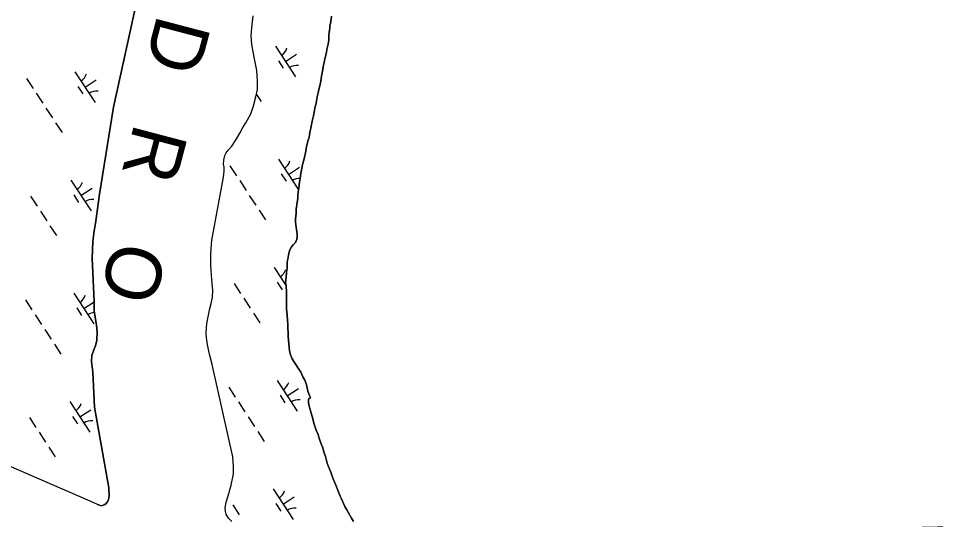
# Model space of a CAD drawing. Extents: x 3945642 to 3966284, y 206476 to 228921.
# Drawn here: x 3957545 to 3958793, y 218434 to 219115 of the extents above; entities that cross this region are included whole.
import ezdxf

# ---------------------------------------------------------------- set-up
doc = ezdxf.new("R2010")
doc.units = 0
for name, color, linetype in [('V-GRID-MAJR', 7, 'Continuous'), ('V-RIVR-IDEN', 7, 'Continuous'), ('V-TOPO-SHOR', 7, 'Continuous'), ('V-WETL-SWMP', 7, 'Continuous')]:
    doc.layers.add(name, color=color, linetype=linetype)

msp = doc.modelspace()

# ---------------------------------------------------------------- linework, layer by layer
at = {"layer": 'V-GRID-MAJR'}
msp.add_spline([(3951300.5, 218285.9), (3951621.8, 218291.8), (3956944.9, 218389.8), (3962268.1, 218488.5), (3962294.4, 218489)], degree=3, dxfattribs=at)
at = {"layer": 'V-TOPO-SHOR'}
for points in [[(3957668.7, 218466.1), (3957668.2, 218476.7), (3957648.8, 218586.5), (3957646.6, 218634.3), (3957644.7, 218648.9), (3957645.3, 218657), (3957648, 218664.8), (3957650.3, 218670), (3957652.1, 218677.9), (3957652.4, 218689.1), (3957651.4, 218697.8), (3957650.2, 218706.3), (3957648.4, 218717.8), (3957648.4, 218730.5), (3957645.8, 218788.9), (3957646.6, 218811.8), (3957648.5, 218826.3), (3957650.3, 218836.4), (3957655.5, 218876.4), (3957674.6, 218994.5), (3957706.8, 219141.4)], [(3957835.4, 218430.9), (3957831.1, 218435.8), (3957828, 218441.3), (3957826.8, 218444.9), (3957826.4, 218449.5), (3957827.7, 218457.3), (3957830.5, 218466.2), (3957834.6, 218480.7), (3957837.7, 218495.9), (3957838.1, 218505.9), (3957837.2, 218519), (3957808.9, 218644.6), (3957805.6, 218657), (3957804.2, 218663), (3957802.6, 218671.7), (3957801.6, 218677.9), (3957800.8, 218686.5), (3957801.2, 218696), (3957802.2, 218702.6), (3957803.8, 218711.8), (3957805.8, 218720.7), (3957807.5, 218727.8), (3957809.3, 218736.3), (3957809.6, 218745.2), (3957808.8, 218754.7), (3957808, 218765.8), (3957807.1, 218780.3), (3957807.2, 218795.5), (3957808.6, 218813.6), (3957824.1, 218899.4), (3957825.2, 218907.5), (3957825, 218913.2), (3957824.5, 218917.2), (3957824.6, 218922.4), (3957826, 218928.7), (3957827.9, 218932.6), (3957830.8, 218936.2), (3957835.4, 218941.6), (3957841.5, 218950.8), (3957846.3, 218959.1), (3957850.8, 218967.2), (3957854.8, 218973.3), (3957861.3, 218985.6), (3957865, 218996.4), (3957868.3, 219008.5), (3957870.4, 219018.6), (3957870.6, 219030.9), (3957869.6, 219044.7), (3957865.9, 219062.8), (3957862.8, 219079.7), (3957861.9, 219092), (3957862.7, 219102.6), (3957864.7, 219118.7)], [(3957909.7, 218752.5), (3957908.5, 218756.1), (3957909.4, 218762.9), (3957910.1, 218769.8), (3957910.8, 218775.8), (3957911, 218781.2), (3957911.1, 218784.5), (3957911.8, 218787.7), (3957912.9, 218793.3), (3957914.1, 218799.6), (3957916.6, 218804.6), (3957919.6, 218808), (3957922.1, 218810.7), (3957924.2, 218814.9), (3957924.6, 218818.3), (3957924.4, 218821.4), (3957923.9, 218825.6), (3957923.1, 218831), (3957922.4, 218838.8), (3957922.4, 218842.4), (3957922.7, 218846.4), (3957923, 218850.6), (3957923.3, 218855.8), (3957924.4, 218864.8), (3957925.5, 218871.1), (3957925.5, 218874.9), (3957925.8, 218879.7), (3957926.7, 218884.7), (3957927.4, 218889.4), (3957927.8, 218892.5), (3957928.6, 218897.6), (3957928.9, 218901.1), (3957929.7, 218905.1), (3957930.3, 218908.9), (3957931.3, 218913.6), (3957931.8, 218916.5), (3957933.4, 218922.7), (3957934.3, 218926.8), (3957935.7, 218932.6), (3957936.7, 218937.7), (3957937.4, 218941.7), (3957938.4, 218945.5), (3957939.2, 218949), (3957940.7, 218953.6), (3957941.3, 218957.3), (3957942.3, 218962.4), (3957943.1, 218966), (3957944, 218971), (3957945.1, 218975.6), (3957946.6, 218982.8), (3957948, 218990), (3957948.7, 218993.7), (3957949.8, 218998.2), (3957950.7, 219002.3), (3957951.4, 219006.9), (3957952.9, 219014), (3957954.1, 219018.6), (3957955.7, 219025.6), (3957956.5, 219030.2), (3957957.6, 219036.7), (3957958.3, 219040.8), (3957959.2, 219046.8), (3957960.3, 219051.8), (3957961.1, 219055.4), (3957962.2, 219060.2), (3957963.1, 219063.5), (3957964.3, 219069.5), (3957965, 219073.2), (3957965.9, 219076.8), (3957966.7, 219080.4), (3957967.6, 219086.3), (3957967.6, 219092.5), (3957967.8, 219096.1), (3957968.7, 219102), (3957969.1, 219105.2), (3957969.8, 219108.5), (3957970.6, 219114.3), (3957971.2, 219118.5)], [(3958001.3, 218431), (3957998.5, 218435.6), (3957996.7, 218439), (3957993.8, 218443.6), (3957992.1, 218446.8), (3957989.5, 218451.4), (3957987.5, 218455.7), (3957986.2, 218458.6), (3957984.4, 218462.8), (3957982.9, 218465.6), (3957981.1, 218469.9), (3957979, 218475.9), (3957977, 218480.5), (3957975.8, 218483.6), (3957973.6, 218489.2), (3957972.3, 218492.9), (3957970.2, 218498), (3957968.9, 218501.5), (3957966.6, 218507), (3957965.3, 218510.6), (3957964, 218515.7), (3957962.9, 218519.4), (3957961.4, 218524.5), (3957960.2, 218527.9), (3957959.2, 218531.4), (3957957.3, 218536.7), (3957956, 218540.2), (3957954.1, 218545.7), (3957952.9, 218549.4), (3957950.5, 218555.4), (3957948.9, 218559.6), (3957947, 218565), (3957945.7, 218570.7), (3957943.8, 218577.2), (3957943.1, 218580.2), (3957941.7, 218584.9), (3957940.8, 218588.5), (3957939.9, 218592.5), (3957939.8, 218597.7), (3957942.6, 218599.8), (3957941.3, 218602.7), (3957939.1, 218608.6), (3957937.7, 218615.3), (3957936.6, 218618.4), (3957934.7, 218623.2), (3957932.4, 218628), (3957929.3, 218634.2), (3957925.8, 218639.8), (3957922.6, 218644.6), (3957920.9, 218647.4), (3957917.9, 218652.5), (3957915.5, 218657.8), (3957914.1, 218663.3), (3957913.4, 218668.3), (3957913, 218673.4), (3957912.8, 218677.4), (3957912.2, 218683.3), (3957912.1, 218688.5), (3957911.9, 218693.2), (3957911.7, 218699.9), (3957911.4, 218704.7), (3957910.7, 218712.3), (3957910, 218719.7), (3957910.1, 218724.7), (3957910.1, 218732.1), (3957910.2, 218737.8), (3957909.9, 218745), (3957909.7, 218749.3), (3957909.7, 218752.5)], [(3957653.1, 218454.3), (3957646.8, 218456.9), (3957639.8, 218460.3), (3957526, 218509.6)], [(3957653.1, 218454.3), (3957658.4, 218452.6), (3957660.5, 218453.2), (3957662.2, 218453.6), (3957664.4, 218455.1), (3957666.2, 218457.6), (3957667.7, 218460.7), (3957668.7, 218466.1)]]:
    msp.add_lwpolyline(points, dxfattribs=at)
at = {"layer": 'V-WETL-SWMP'}
for p, q in [((3957862.7, 219102.6), (3957864.7, 219118.7)), ((3957969.8, 219108.5), (3957969.1, 219105.2)), ((3957970.6, 219114.3), (3957969.8, 219108.5)), ((3957971.2, 219118.5), (3957970.6, 219114.3)), ((3957861.9, 219092), (3957862.7, 219102.6)), ((3957967.8, 219096.1), (3957967.6, 219092.5)), ((3957968.7, 219102), (3957967.8, 219096.1)), ((3957969.1, 219105.2), (3957968.7, 219102)), ((3957862.8, 219079.7), (3957861.9, 219092)), ((3957967.6, 219086.3), (3957966.7, 219080.4)), ((3957967.6, 219092.5), (3957967.6, 219086.3)), ((3957865.9, 219062.8), (3957862.8, 219079.7)), ((3957895, 219077.6), (3957922.4, 219035.8)), ((3957964.3, 219069.5), (3957963.1, 219063.5)), ((3957965, 219073.2), (3957964.3, 219069.5)), ((3957965.9, 219076.8), (3957965, 219073.2)), ((3957966.7, 219080.4), (3957965.9, 219076.8)), ((3957869.6, 219044.7), (3957865.9, 219062.8)), ((3957898.9, 219057.5), (3957905.5, 219047.5)), ((3957908.7, 219056.7), (3957923.7, 219066.6)), ((3957962.2, 219060.2), (3957961.1, 219055.4)), ((3957963.1, 219063.5), (3957962.2, 219060.2)), ((3957870.6, 219030.9), (3957869.6, 219044.7)), ((3957959.2, 219046.8), (3957958.3, 219040.8)), ((3957960.3, 219051.8), (3957959.2, 219046.8)), ((3957961.1, 219055.4), (3957960.3, 219051.8)), ((3957556.5, 219033.6), (3957565.2, 219020.2)), ((3957622.3, 219042.7), (3957649.7, 219000.9)), ((3957636, 219021.8), (3957651, 219031.7)), ((3957957.6, 219036.7), (3957956.5, 219030.2)), ((3957958.3, 219040.8), (3957957.6, 219036.7)), ((3957626.2, 219022.6), (3957632.8, 219012.6)), ((3957870.4, 219018.6), (3957870.6, 219030.9)), ((3957955.7, 219025.6), (3957954.1, 219018.6)), ((3957956.5, 219030.2), (3957955.7, 219025.6)), ((3957569.6, 219013.5), (3957578.4, 219000.1)), ((3957865, 218996.4), (3957868.3, 219008.5)), ((3957868.3, 219008.5), (3957870.4, 219018.6)), ((3957869, 219011.9), (3957875.4, 219002.3)), ((3957951.4, 219006.9), (3957950.7, 219002.3)), ((3957952.9, 219014), (3957951.4, 219006.9)), ((3957954.1, 219018.6), (3957952.9, 219014)), ((3957861.3, 218985.6), (3957865, 218996.4)), ((3957949.8, 218998.2), (3957948.7, 218993.7)), ((3957950.7, 219002.3), (3957949.8, 218998.2)), ((3957582.8, 218993.4), (3957591.5, 218980.1)), ((3957854.8, 218973.3), (3957861.3, 218985.6)), ((3957946.6, 218982.8), (3957945.1, 218975.6)), ((3957948, 218990), (3957946.6, 218982.8)), ((3957948.7, 218993.7), (3957948, 218990)), ((3957595.9, 218973.4), (3957604.7, 218960)), ((3957850.8, 218967.2), (3957854.8, 218973.3)), ((3957944, 218971), (3957943.1, 218966)), ((3957945.1, 218975.6), (3957944, 218971)), ((3957841.5, 218950.8), (3957846.3, 218959.1)), ((3957846.3, 218959.1), (3957850.8, 218967.2)), ((3957941.3, 218957.3), (3957940.7, 218953.6)), ((3957942.3, 218962.4), (3957941.3, 218957.3)), ((3957943.1, 218966), (3957942.3, 218962.4)), ((3957835.4, 218941.6), (3957841.5, 218950.8)), ((3957938.4, 218945.5), (3957937.4, 218941.7)), ((3957939.2, 218949), (3957938.4, 218945.5)), ((3957940.7, 218953.6), (3957939.2, 218949)), ((3957826, 218928.7), (3957827.9, 218932.6)), ((3957827.9, 218932.6), (3957830.8, 218936.2)), ((3957830.8, 218936.2), (3957835.4, 218941.6)), ((3957935.7, 218932.6), (3957934.3, 218926.8)), ((3957936.7, 218937.7), (3957935.7, 218932.6)), ((3957937.4, 218941.7), (3957936.7, 218937.7)), ((3957824.5, 218917.2), (3957824.6, 218922.4)), ((3957824.6, 218922.4), (3957826, 218928.7)), ((3957898.9, 218924), (3957926.2, 218882.2)), ((3957933.4, 218922.7), (3957931.8, 218916.5)), ((3957934.3, 218926.8), (3957933.4, 218922.7)), ((3957824.1, 218899.4), (3957825.2, 218907.5)), ((3957825, 218913.2), (3957824.5, 218917.2)), ((3957825.2, 218907.5), (3957825, 218913.2)), ((3957833.1, 218914.8), (3957841.9, 218901.4)), ((3957912.6, 218903), (3957927.7, 218912.9)), ((3957930.3, 218908.9), (3957929.7, 218905.1)), ((3957931.3, 218913.6), (3957930.3, 218908.9)), ((3957931.8, 218916.5), (3957931.3, 218913.6)), ((3957616.7, 218895.3), (3957644.1, 218853.5)), ((3957808.6, 218813.6), (3957824.1, 218899.4)), ((3957846.3, 218894.8), (3957855, 218881.4)), ((3957902.9, 218903.8), (3957909.5, 218893.8)), ((3957928.6, 218897.6), (3957927.8, 218892.5)), ((3957928.9, 218901.1), (3957928.6, 218897.6)), ((3957929.7, 218905.1), (3957928.9, 218901.1)), ((3957630.4, 218874.4), (3957645.5, 218884.3)), ((3957926.7, 218884.7), (3957925.8, 218879.7)), ((3957927.4, 218889.4), (3957926.7, 218884.7)), ((3957927.8, 218892.5), (3957927.4, 218889.4)), ((3957562, 218873.5), (3957570.8, 218860.1)), ((3957620.7, 218875.2), (3957627.2, 218865.2)), ((3957859.4, 218874.7), (3957868.2, 218861.3)), ((3957925.5, 218871.1), (3957924.4, 218864.8)), ((3957925.8, 218879.7), (3957925.5, 218874.9)), ((3957925.5, 218874.9), (3957925.5, 218871.1)), ((3957924.4, 218864.8), (3957923.3, 218855.8)), ((3957575.2, 218853.4), (3957583.9, 218840)), ((3957872.6, 218854.6), (3957881.4, 218841.2)), ((3957922.7, 218846.4), (3957922.4, 218842.4)), ((3957923, 218850.6), (3957922.7, 218846.4)), ((3957923.3, 218855.8), (3957923, 218850.6)), ((3957588.3, 218833.4), (3957597.1, 218820)), ((3957922.4, 218842.4), (3957922.4, 218838.8)), ((3957922.4, 218838.8), (3957923.1, 218831)), ((3957923.1, 218831), (3957923.9, 218825.6)), ((3957923.9, 218825.6), (3957924.4, 218821.4)), ((3957924.4, 218821.4), (3957924.6, 218818.3)), ((3957807.2, 218795.5), (3957808.6, 218813.6)), ((3957919.6, 218808), (3957916.6, 218804.6)), ((3957922.1, 218810.7), (3957919.6, 218808)), ((3957924.2, 218814.9), (3957922.1, 218810.7)), ((3957924.6, 218818.3), (3957924.2, 218814.9)), ((3957807.1, 218780.3), (3957807.2, 218795.5)), ((3957914.1, 218799.6), (3957912.9, 218793.3)), ((3957916.6, 218804.6), (3957914.1, 218799.6)), ((3957911.1, 218784.5), (3957911, 218781.2)), ((3957911.8, 218787.7), (3957911.1, 218784.5)), ((3957912.9, 218793.3), (3957911.8, 218787.7)), ((3957808, 218765.8), (3957807.1, 218780.3)), ((3957893.4, 218776.6), (3957909.7, 218751.6)), ((3957910.1, 218769.8), (3957909.4, 218762.9)), ((3957910.8, 218775.8), (3957910.1, 218769.8)), ((3957911, 218781.2), (3957910.8, 218775.8)), ((3957808.8, 218754.7), (3957808, 218765.8)), ((3957909.4, 218762.9), (3957908.5, 218756.1)), ((3957809.6, 218745.2), (3957808.8, 218754.7)), ((3957809.3, 218736.3), (3957809.6, 218745.2)), ((3957838.7, 218754.7), (3957847.4, 218741.4)), ((3957897.3, 218756.5), (3957903.9, 218746.4)), ((3957907.1, 218755.7), (3957908.6, 218756.6)), ((3957908.5, 218756.1), (3957909.7, 218752.5)), ((3957909.7, 218752.5), (3957909.7, 218749.3)), ((3957909.7, 218749.3), (3957909.9, 218745)), ((3957909.9, 218745), (3957910.2, 218737.8)), ((3957554.9, 218732.5), (3957563.6, 218719.1)), ((3957620.6, 218741.6), (3957648, 218699.8)), ((3957807.5, 218727.8), (3957809.3, 218736.3)), ((3957851.8, 218734.7), (3957860.6, 218721.3)), ((3957910.2, 218737.8), (3957910.1, 218732.1)), ((3957910.1, 218732.1), (3957910.1, 218724.7)), ((3957624.6, 218721.5), (3957631.2, 218711.5)), ((3957634.3, 218720.7), (3957648.4, 218730)), ((3957803.8, 218711.8), (3957805.8, 218720.7)), ((3957805.8, 218720.7), (3957807.5, 218727.8)), ((3957910.1, 218724.7), (3957910, 218719.7)), ((3957910, 218719.7), (3957910.7, 218712.3)), ((3957568, 218712.4), (3957576.8, 218699.1)), ((3957802.2, 218702.6), (3957803.8, 218711.8)), ((3957865, 218714.6), (3957873.7, 218701.2)), ((3957910.7, 218712.3), (3957911.4, 218704.7)), ((3957800.8, 218686.5), (3957801.2, 218696)), ((3957801.2, 218696), (3957802.2, 218702.6)), ((3957911.4, 218704.7), (3957911.7, 218699.9)), ((3957911.7, 218699.9), (3957911.9, 218693.2)), ((3957581.2, 218692.4), (3957589.9, 218679)), ((3957801.6, 218677.9), (3957800.8, 218686.5)), ((3957911.9, 218693.2), (3957912.1, 218688.5)), ((3957912.1, 218688.5), (3957912.2, 218683.3)), ((3957912.2, 218683.3), (3957912.8, 218677.4)), ((3957594.3, 218672.3), (3957603.1, 218658.9)), ((3957802.6, 218671.7), (3957801.6, 218677.9)), ((3957804.2, 218663), (3957802.6, 218671.7)), ((3957912.8, 218677.4), (3957913, 218673.4)), ((3957913, 218673.4), (3957913.4, 218668.3)), ((3957805.6, 218657), (3957804.2, 218663)), ((3957913.4, 218668.3), (3957914.1, 218663.3)), ((3957914.1, 218663.3), (3957915.5, 218657.8)), ((3957915.5, 218657.8), (3957917.9, 218652.5)), ((3957808.9, 218644.6), (3957805.6, 218657)), ((3957837.2, 218519), (3957808.9, 218644.6)), ((3957917.9, 218652.5), (3957920.9, 218647.4)), ((3957920.9, 218647.4), (3957922.6, 218644.6)), ((3957922.6, 218644.6), (3957925.8, 218639.8)), ((3957925.8, 218639.8), (3957929.3, 218634.2)), ((3957929.3, 218634.2), (3957932.4, 218628)), ((3957897.3, 218622.9), (3957924.7, 218581.1)), ((3957932.4, 218628), (3957934.7, 218623.2)), ((3957934.7, 218623.2), (3957936.6, 218618.4)), ((3957831.5, 218613.8), (3957840.3, 218600.4)), ((3957911, 218602), (3957926.1, 218611.8)), ((3957936.6, 218618.4), (3957937.7, 218615.3)), ((3957937.7, 218615.3), (3957939.1, 218608.6)), ((3957939.1, 218608.6), (3957941.3, 218602.7)), ((3957901.3, 218602.8), (3957907.8, 218592.7)), ((3957942.6, 218599.8), (3957939.8, 218597.7)), ((3957939.8, 218597.7), (3957939.9, 218592.5)), ((3957941.3, 218602.7), (3957942.6, 218599.8)), ((3957615.1, 218594.3), (3957642.5, 218552.4)), ((3957628.8, 218573.4), (3957643.8, 218583.2)), ((3957844.7, 218593.7), (3957853.4, 218580.3)), ((3957939.9, 218592.5), (3957940.8, 218588.5)), ((3957940.8, 218588.5), (3957941.7, 218584.9)), ((3957941.7, 218584.9), (3957943.1, 218580.2)), ((3957560.4, 218572.4), (3957569.2, 218559)), ((3957619, 218574.1), (3957625.6, 218564.1)), ((3957857.8, 218573.6), (3957866.6, 218560.2)), ((3957943.1, 218580.2), (3957943.8, 218577.2)), ((3957943.8, 218577.2), (3957945.7, 218570.7)), ((3957945.7, 218570.7), (3957947, 218565)), ((3957947, 218565), (3957948.9, 218559.6)), ((3957948.9, 218559.6), (3957950.5, 218555.4)), ((3957573.6, 218552.4), (3957582.3, 218539)), ((3957871, 218553.5), (3957879.7, 218540.1)), ((3957950.5, 218555.4), (3957952.9, 218549.4)), ((3957952.9, 218549.4), (3957954.1, 218545.7)), ((3957954.1, 218545.7), (3957956, 218540.2)), ((3957956, 218540.2), (3957957.3, 218536.7)), ((3957957.3, 218536.7), (3957959.2, 218531.4)), ((3957586.7, 218532.3), (3957595.5, 218518.9)), ((3957959.2, 218531.4), (3957960.2, 218527.9)), ((3957960.2, 218527.9), (3957961.4, 218524.5)), ((3957961.4, 218524.5), (3957962.9, 218519.4)), ((3957838.1, 218505.9), (3957837.2, 218519)), ((3957962.9, 218519.4), (3957964, 218515.7)), ((3957964, 218515.7), (3957965.3, 218510.6)), ((3957965.3, 218510.6), (3957966.6, 218507)), ((3957834.6, 218480.7), (3957837.7, 218495.9)), ((3957837.7, 218495.9), (3957838.1, 218505.9)), ((3957966.6, 218507), (3957968.9, 218501.5)), ((3957968.9, 218501.5), (3957970.2, 218498)), ((3957970.2, 218498), (3957972.3, 218492.9)), ((3957972.3, 218492.9), (3957973.6, 218489.2)), ((3957973.6, 218489.2), (3957975.8, 218483.6)), ((3957975.8, 218483.6), (3957977, 218480.5)), ((3957830.5, 218466.2), (3957834.6, 218480.7)), ((3957891.8, 218475.5), (3957919.1, 218433.7)), ((3957977, 218480.5), (3957979, 218475.9)), ((3957979, 218475.9), (3957981.1, 218469.9)), ((3957981.1, 218469.9), (3957982.9, 218465.6)), ((3957827.7, 218457.3), (3957830.5, 218466.2)), ((3957905.4, 218454.6), (3957920.5, 218464.5)), ((3957982.9, 218465.6), (3957984.4, 218462.8)), ((3957984.4, 218462.8), (3957986.2, 218458.6)), ((3957986.2, 218458.6), (3957987.5, 218455.7)), ((3957826.4, 218449.5), (3957827.7, 218457.3)), ((3957826.8, 218444.9), (3957826.4, 218449.5)), ((3957837.1, 218453.7), (3957845.8, 218440.3)), ((3957895.7, 218455.4), (3957902.3, 218445.3)), ((3957987.5, 218455.7), (3957989.5, 218451.4)), ((3957989.5, 218451.4), (3957992.1, 218446.8)), ((3957992.1, 218446.8), (3957993.8, 218443.6)), ((3957828, 218441.3), (3957826.8, 218444.9)), ((3957831.1, 218435.8), (3957828, 218441.3)), ((3957835.4, 218430.9), (3957831.1, 218435.8)), ((3957993.8, 218443.6), (3957996.7, 218439)), ((3957996.7, 218439), (3957998.5, 218435.6)), ((3957998.5, 218435.6), (3958001.3, 218431))]:
    msp.add_line(p, q, dxfattribs=at)
msp.add_lwpolyline([(3957706.8, 219141.4), (3957674.6, 218994.5), (3957655.5, 218876.4), (3957650.3, 218836.4), (3957648.5, 218826.3), (3957646.6, 218811.8), (3957645.8, 218788.9), (3957648.4, 218730.5), (3957648.4, 218717.8), (3957650.2, 218706.3), (3957651.4, 218697.8), (3957652.4, 218689.1), (3957652.1, 218677.9), (3957650.3, 218670), (3957648, 218664.8), (3957645.3, 218657), (3957644.7, 218648.9), (3957646.6, 218634.3), (3957648.8, 218586.5), (3957668.2, 218476.7), (3957668.7, 218466.1), (3957667.7, 218460.7), (3957666.2, 218457.6), (3957664.4, 218455.1), (3957662.2, 218453.6), (3957660.5, 218453.2), (3957658.4, 218452.6), (3957653.1, 218454.3), (3957646.8, 218456.9), (3957639.8, 218460.3), (3957526, 218509.6)], dxfattribs=at)
for centre, start, end in [((3957893.7, 219080), 302.4575, 344.0011), ((3957924, 219033.8), 82.4574, 124.0011), ((3957621, 219045), 302.4575, 344.0011), ((3957651.3, 218998.8), 82.4574, 124.0011), ((3957897.7, 218926.3), 302.4575, 344.0011), ((3957928, 218880.1), 87.9085, 124.0011), ((3957615.5, 218897.7), 302.4575, 344.0011), ((3957645.7, 218851.5), 82.4574, 124.0011), ((3957892.1, 218778.9), 302.4575, 344.0011), ((3957619.4, 218744), 302.4575, 344.0011), ((3957649.7, 218697.8), 92.8382, 124.0011), ((3957896.1, 218625.2), 302.4575, 344.0011), ((3957926.3, 218579), 82.4574, 124.0011), ((3957613.9, 218596.6), 302.4575, 344.0011), ((3957644.1, 218550.4), 82.4574, 124.0011), ((3957890.5, 218477.8), 302.4575, 344.0011), ((3957920.8, 218431.6), 82.4574, 124.0011)]:
    msp.add_arc(centre, 17.6, start, end, dxfattribs=at)

# ---------------------------------------------------------------- texts
at = {"layer": 'V-RIVR-IDEN'}
for s, p in [('D', (3957735, 219122.7)), ('R', (3957703.7, 218974.8)), ('O', (3957675.7, 218815.9))]:
    msp.add_text(s, height=75, rotation=255.2653, dxfattribs=at).set_placement(p)

doc.saveas('drawing.dxf')
